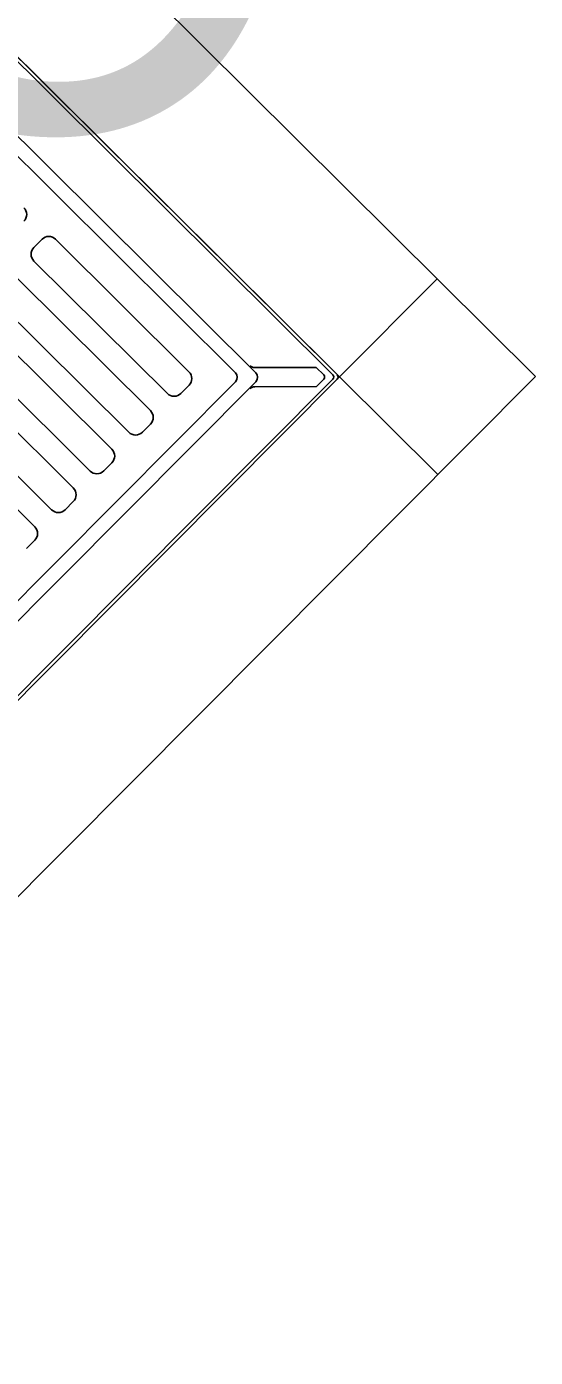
# Model space of a CAD drawing. Extents: x 2252703 to 2264864, y 13787568 to 13790989.
# Drawn here: x 2253114.011 to 2253115.848, y 13788852.05 to 13788856.86 of the extents above; entities that cross this region are included whole.
import ezdxf

# ---------------------------------------------------------------- set-up
doc = ezdxf.new("R2010")
doc.units = 0
doc.layers.add('D_DRAIN_NOTES_1', color=7, linetype='Continuous')
doc.layers.add('D_INLET_1', color=7, linetype='Continuous')

msp = doc.modelspace()

# ---------------------------------------------------------------- linework, layer by layer
at = {"layer": 'D_INLET_1'}
for p, q in [((2253115.8479, 13788855.5954), (2253112.3021, 13788859.1207)), ((2253115.1408, 13788855.5933), (2253112.3042, 13788858.4136)), ((2253113.7226, 13788857.0033), (2253115.1331, 13788855.601)), ((2253113.7145, 13788856.9951), (2253115.1162, 13788855.6014)), ((2253113.58, 13788856.8598), (2253114.8383, 13788855.6088)), ((2253113.5433, 13788856.8229), (2253114.7647, 13788855.6086)), ((2253114.0665, 13788856.0909), (2253114.0373, 13788856.0614)), ((2253114.1156, 13788856.091), (2253114.5972, 13788855.6122)), ((2253114.0374, 13788856.0124), (2253114.519, 13788855.5336)), ((2253113.9763, 13788855.9509), (2253114.4579, 13788855.4721)), ((2253115.4933, 13788855.9479), (2253115.1408, 13788855.5933)), ((2253113.8982, 13788855.8723), (2253114.3797, 13788855.3935)), ((2253113.837, 13788855.8109), (2253114.3186, 13788855.332)), ((2253113.7589, 13788855.7323), (2253114.2405, 13788855.2534)), ((2253113.6978, 13788855.6708), (2253114.1794, 13788855.192)), ((2253115.0569, 13788855.6278), (2253114.8347, 13788855.6271)), ((2253115.0569, 13788855.6278), (2253115.0835, 13788855.6013)), ((2253112.3205, 13788852.7567), (2253115.1408, 13788855.5933)), ((2253112.3226, 13788852.0496), (2253115.8479, 13788855.5954)), ((2253114.7648, 13788855.5759), (2253113.5505, 13788854.3545)), ((2253114.8384, 13788855.5761), (2253113.5874, 13788854.3178)), ((2253113.6196, 13788855.5922), (2253114.1012, 13788855.1134)), ((2253115.1163, 13788855.5851), (2253113.7226, 13788854.1834)), ((2253114.5973, 13788855.5632), (2253114.5681, 13788855.5337)), ((2253114.8349, 13788855.5578), (2253115.0571, 13788855.5584)), ((2253115.0836, 13788855.585), (2253115.0571, 13788855.5584)), ((2253115.4953, 13788855.2408), (2253115.1408, 13788855.5933)), ((2253113.5585, 13788855.5307), (2253114.0401, 13788855.0519)), ((2253114.458, 13788855.4231), (2253114.4288, 13788855.3937)), ((2253114.3188, 13788855.283), (2253114.2895, 13788855.2536)), ((2253114.1795, 13788855.1429), (2253114.1503, 13788855.1135)), ((2253114.0402, 13788855.0029), (2253114.011, 13788854.9734))]:
    msp.add_line(p, q, dxfattribs=at)
for centre, radius, start, end in [((2253113.9764, 13788856.1805), 0.0347, 315.1657, 45.1657), ((2253114.0911, 13788856.0664), 0.0347, 45.1657, 135.1657), ((2253114.0619, 13788856.037), 0.0347, 135.1657, 225.1657), ((2253114.5727, 13788855.5876), 0.0347, 315.1657, 45.1657), ((2253114.7484, 13788855.5922), 0.0231, 315.1657, 45.1657), ((2253114.8347, 13788855.6502), 0.0231, 225.1657, 270.1657), ((2253114.822, 13788855.5924), 0.0231, 315.1657, 45.1657), ((2253114.835, 13788855.5347), 0.0231, 90.1657, 135.1657), ((2253115.0754, 13788855.5931), 0.0116, 315.1657, 45.1657), ((2253115.1081, 13788855.5932), 0.0116, 315.1657, 45.1657), ((2253115.1244, 13788855.5933), 0.0116, 315.1657, 45.1657), ((2253114.5435, 13788855.5582), 0.0347, 225.1657, 315.1657), ((2253114.4334, 13788855.4475), 0.0347, 315.1657, 45.1657), ((2253114.4042, 13788855.4181), 0.0347, 225.1657, 315.1657), ((2253114.2942, 13788855.3075), 0.0347, 315.1657, 45.1657), ((2253114.2649, 13788855.278), 0.0347, 225.1657, 315.1657), ((2253114.1549, 13788855.1674), 0.0347, 315.1657, 45.1657), ((2253114.1257, 13788855.138), 0.0347, 225.1657, 315.1657), ((2253114.0156, 13788855.0273), 0.0347, 315.1657, 45.1657)]:
    msp.add_arc(centre, radius, start, end, dxfattribs=at)

# ---------------------------------------------------------------- texts
at = {"layer": 'D_DRAIN_NOTES_1'}
msp.add_text('A12C', height=1.8, dxfattribs=at).set_placement((2253108.9046, 13788856.4851))

doc.saveas('drawing.dxf')
